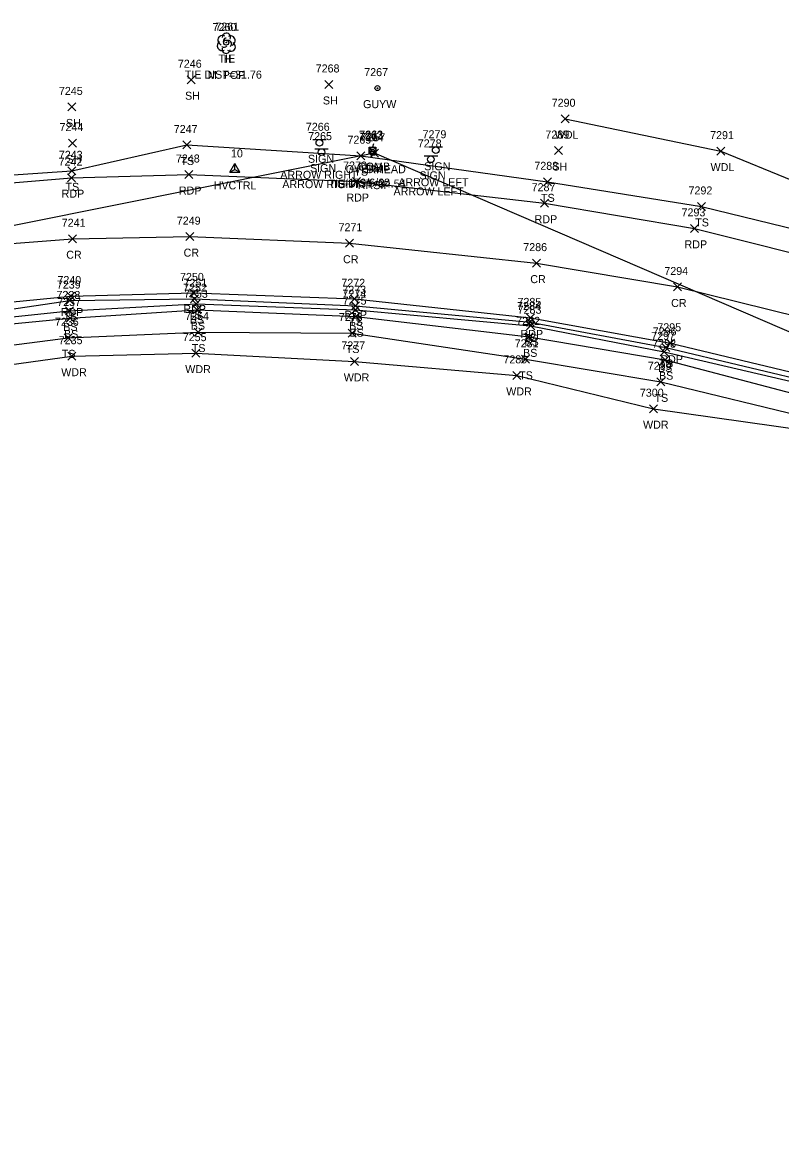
# Model space of a CAD drawing. Extents: x 1611797 to 1633212, y 298978 to 305475.
# Drawn here: x 1624612.9 to 1624802.3, y 304294.5 to 304575.5 of the extents above; entities that cross this region are included whole.
import ezdxf

# ---------------------------------------------------------------- set-up
doc = ezdxf.new("R2010")
doc.units = 0
for name, color, linetype in [('C_A', 7, 'Continuous'), ('C_C', 7, 'Continuous'), ('C_I', 7, 'Continuous'), ('CBP', 7, 'Continuous'), ('CPBM', 7, 'Continuous'), ('CPSM', 7, 'Continuous'), ('L_A', 7, 'Continuous'), ('L_C', 7, 'Continuous'), ('L_I', 7, 'Continuous'), ('L_TIC', 7, 'Continuous'), ('LAWA', 7, 'Continuous'), ('LELB', 7, 'Continuous'), ('LTD', 7, 'Continuous'), ('P_A', 7, 'Continuous'), ('P_I', 7, 'Continuous'), ('P_TIC', 7, 'Continuous'), ('PET', 7, 'Continuous'), ('PRC', 7, 'Continuous'), ('S_A', 7, 'Continuous'), ('S_C', 7, 'Continuous'), ('S_I', 7, 'Continuous'), ('SSGN', 7, 'Continuous'), ('U_A', 7, 'Continuous'), ('U_C', 7, 'Continuous'), ('U_I', 7, 'Continuous'), ('U_TIC', 7, 'Continuous'), ('UCO', 7, 'Continuous'), ('UP', 7, 'Continuous'), ('UPGW', 7, 'Continuous')]:
    doc.layers.add(name, color=color, linetype=linetype)

msp = doc.modelspace()

# ---------------------------------------------------------------- linework, layer by layer
at = {"layer": 'CBP'}
for centre, radius in [((1624663.81, 304570.47), 0.625), ((1624663.81, 304570.47), 0.0833), ((1624700.23, 304543.24), 0.625), ((1624700.23, 304543.24), 0.0833)]:
    msp.add_circle(centre, radius, dxfattribs=at)
at = {"layer": 'CPBM'}
for p, q in [((1624699.94, 304542.34), (1624699.94, 304543.34)), ((1624699.94, 304543.34), (1624700.94, 304543.34)), ((1624700.94, 304542.34), (1624699.94, 304542.34)), ((1624700.45, 304542.84), (1624700.45, 304542.84)), ((1624700.45, 304542.84), (1624700.45, 304542.84)), ((1624700.94, 304543.34), (1624700.94, 304542.34))]:
    msp.add_line(p, q, dxfattribs=at)
at = {"layer": 'CPSM'}
for p, q in [((1624664.73, 304538.06), (1624665.98, 304540.22)), ((1624664.73, 304538.06), (1624665.98, 304538.78)), ((1624664.73, 304538.06), (1624667.23, 304538.06)), ((1624667.23, 304538.06), (1624665.98, 304540.22)), ((1624665.98, 304538.78), (1624665.98, 304540.22)), ((1624665.98, 304538.78), (1624665.98, 304538.78)), ((1624665.98, 304538.78), (1624667.23, 304538.06))]:
    msp.add_line(p, q, dxfattribs=at)
at = {"layer": 'L_TIC'}
for points in [[(1624654.03, 304560.19), (1624656.03, 304562.19)], [(1624656.03, 304560.19), (1624654.03, 304562.19)], [(1624688.46, 304559.01), (1624690.46, 304561.01)], [(1624690.46, 304559.01), (1624688.46, 304561.01)], [(1624624.26, 304553.39), (1624626.26, 304555.39)], [(1624626.26, 304553.39), (1624624.26, 304555.39)], [(1624747.45, 304550.44), (1624749.45, 304552.44)], [(1624749.45, 304550.44), (1624747.45, 304552.44)], [(1624624.42, 304544.36), (1624626.42, 304546.36)], [(1624626.42, 304544.36), (1624624.42, 304546.36)], [(1624652.95, 304543.88), (1624654.95, 304545.88)], [(1624654.95, 304543.88), (1624652.95, 304545.88)], [(1624745.81, 304542.5), (1624747.81, 304544.5)], [(1624747.81, 304542.5), (1624745.81, 304544.5)], [(1624786.38, 304542.34), (1624788.38, 304544.34)], [(1624788.38, 304542.34), (1624786.38, 304544.34)], [(1624696.41, 304541.2), (1624698.41, 304543.2)], [(1624698.41, 304541.2), (1624696.41, 304543.2)], [(1624624.23, 304537.42), (1624626.23, 304539.42)], [(1624626.23, 304537.42), (1624624.23, 304539.42)], [(1624743.04, 304534.67), (1624745.04, 304536.67)], [(1624745.04, 304534.67), (1624743.04, 304536.67)], [(1624781.56, 304528.52), (1624783.56, 304530.52)], [(1624783.56, 304528.52), (1624781.56, 304530.52)], [(1624623.74, 304504.99), (1624625.74, 304506.99)], [(1624625.74, 304504.99), (1624623.74, 304506.99)], [(1624654.84, 304505.46), (1624656.84, 304507.46)], [(1624656.84, 304505.46), (1624654.84, 304507.46)], [(1624623.64, 304502.4), (1624625.64, 304504.4)], [(1624625.64, 304502.4), (1624623.64, 304504.4)], [(1624655.25, 304504.2), (1624657.25, 304506.2)], [(1624657.25, 304504.2), (1624655.25, 304506.2)], [(1624655.5, 304502.69), (1624657.5, 304504.69)], [(1624657.5, 304502.69), (1624655.5, 304504.69)], [(1624695.07, 304503.7), (1624697.07, 304505.7)], [(1624697.07, 304503.7), (1624695.07, 304505.7)], [(1624695.08, 304502.68), (1624697.08, 304504.68)], [(1624697.08, 304502.68), (1624695.08, 304504.68)], [(1624623.83, 304500.63), (1624625.83, 304502.63)], [(1624625.83, 304500.63), (1624623.83, 304502.63)], [(1624695.15, 304500.97), (1624697.15, 304502.97)], [(1624697.15, 304500.97), (1624695.15, 304502.97)], [(1624738.71, 304499.63), (1624740.71, 304501.63)], [(1624740.71, 304499.63), (1624738.71, 304501.63)], [(1624655.79, 304497.13), (1624657.79, 304499.13)], [(1624657.79, 304497.13), (1624655.79, 304499.13)], [(1624694.25, 304496.88), (1624696.25, 304498.88)], [(1624696.25, 304496.88), (1624694.25, 304498.88)], [(1624738.86, 304498.7), (1624740.86, 304500.7)], [(1624740.86, 304498.7), (1624738.86, 304500.7)], [(1624623.32, 304495.68), (1624625.32, 304497.68)], [(1624625.32, 304495.68), (1624623.32, 304497.68)], [(1624738.52, 304495.92), (1624740.52, 304497.92)], [(1624740.52, 304495.92), (1624738.52, 304497.92)], [(1624624.21, 304491.09), (1624626.21, 304493.09)], [(1624626.21, 304491.09), (1624624.21, 304493.09)], [(1624655.2, 304491.85), (1624657.2, 304493.85)], [(1624657.2, 304491.85), (1624655.2, 304493.85)], [(1624772.24, 304492.17), (1624774.24, 304494.17)], [(1624774.24, 304492.17), (1624772.24, 304494.17)], [(1624772.65, 304493.28), (1624774.65, 304495.28)], [(1624774.65, 304493.28), (1624772.65, 304495.28)], [(1624694.81, 304489.79), (1624696.81, 304491.79)], [(1624696.81, 304489.79), (1624694.81, 304491.79)], [(1624737.57, 304490.31), (1624739.57, 304492.31)], [(1624739.57, 304490.31), (1624737.57, 304492.31)], [(1624772.49, 304490.22), (1624774.49, 304492.22)], [(1624774.49, 304490.22), (1624772.49, 304492.22)], [(1624735.39, 304486.29), (1624737.39, 304488.29)], [(1624737.39, 304486.29), (1624735.39, 304488.29)], [(1624771.39, 304484.68), (1624773.39, 304486.68)], [(1624773.39, 304484.68), (1624771.39, 304486.68)], [(1624769.57, 304477.97), (1624771.57, 304479.97)], [(1624771.57, 304477.97), (1624769.57, 304479.97)]]:
    msp.add_lwpolyline(points, dxfattribs=at)
at = {"layer": 'LAWA'}
for points in [[(1624748.45, 304551.44), (1624787.38, 304543.34), (1624823.14, 304528.71), (1624850.17, 304522.3), (1624853.57, 304513.81), (1624881.17, 304506.87), (1624890.09, 304507.89)], [(1624186.93, 304294.55), (1624240.75, 304330.36), (1624281.9, 304359.85), (1624320.17, 304387.37), (1624354.03, 304407.62), (1624397.63, 304429.96), (1624419.55, 304440), (1624447.61, 304454.04), (1624487.94, 304466.98), (1624522.27, 304474.07), (1624560.79, 304484.56), (1624594.39, 304487.85), (1624625.21, 304492.09), (1624656.2, 304492.85), (1624695.81, 304490.79), (1624736.39, 304487.29), (1624770.57, 304478.97), (1624808.86, 304473.48), (1624838.37, 304462.56)]]:
    msp.add_lwpolyline(points, dxfattribs=at)
at = {"layer": 'LELB'}
for points in [[(1624095.54, 304298.86), (1624107.13, 304308.7), (1624163.15, 304341.2), (1624211.36, 304376.85), (1624256.11, 304405.01), (1624295.12, 304429.63), (1624332.27, 304455.09), (1624374.78, 304478.34), (1624401.92, 304484.81), (1624434.05, 304498.5), (1624472.98, 304511.84), (1624506.38, 304522.93), (1624552.27, 304533.91), (1624584.91, 304535.68), (1624625.23, 304538.42), (1624653.95, 304544.88), (1624697.41, 304542.2), (1624744.04, 304535.67), (1624782.56, 304529.52), (1624820.4, 304520.29), (1624849.23, 304510.65), (1624882.95, 304501.96), (1624884.04, 304505.26)], [(1624591.53, 304501.1), (1624624.74, 304505.99), (1624655.84, 304506.46), (1624696.07, 304504.7), (1624739.71, 304500.63), (1624773.65, 304494.28), (1624812.76, 304484.93), (1624846.39, 304471.72), (1624867.21, 304466.43), (1624870.99, 304464.56), (1624891.01, 304459.74), (1624929.18, 304447.55), (1624970.46, 304434.74), (1624996.01, 304426.85), (1624996.68, 304422.22), (1624995.86, 304419.24)], [(1624592.05, 304499.97), (1624624.64, 304503.4), (1624656.25, 304505.2), (1624696.08, 304503.68), (1624739.86, 304499.7), (1624773.24, 304493.17), (1624812.21, 304484.07), (1624846.02, 304470.11), (1624865.08, 304464.01), (1624867.08, 304465.35), (1624869.04, 304465.16), (1624872.58, 304461.94), (1624890.51, 304457.26), (1624928.2, 304445.43), (1624968.82, 304432.65), (1624994.52, 304424.34), (1624993.66, 304421.67)], [(1624592, 304498.44), (1624624.83, 304501.63), (1624656.5, 304503.69), (1624696.15, 304501.97), (1624739.52, 304496.92), (1624773.49, 304491.22), (1624811.42, 304481.22), (1624846.39, 304465.41), (1624865.51, 304459.43), (1624871.86, 304458.37), (1624889.48, 304454.05), (1624927.42, 304442.45), (1624968.08, 304430.75), (1624993.66, 304421.67)], [(1624184.93, 304301.87), (1624278.34, 304363.53), (1624318.33, 304391.37), (1624353.31, 304411.71), (1624393.58, 304434.55), (1624417.55, 304442.42), (1624424.34, 304448.67), (1624448.61, 304456.57), (1624487.04, 304470.17), (1624519.68, 304481.19), (1624560.46, 304490.23), (1624593.88, 304492.76), (1624624.32, 304496.68), (1624656.79, 304498.13), (1624695.25, 304497.88), (1624738.57, 304491.31), (1624772.39, 304485.68), (1624810.08, 304476.48), (1624844.46, 304462.44), (1624886.48, 304449.94), (1624926.51, 304437.94), (1624967.18, 304426.7), (1624995.86, 304419.24)]]:
    msp.add_lwpolyline(points, dxfattribs=at)
at = {"layer": 'LTD'}
msp.add_line((1624663.8, 304570.37), (1624663.8, 304570.37), dxfattribs=at)
msp.add_line((1624663.8, 304570.37), (1624663.8, 304570.37), dxfattribs=at)
msp.add_arc((1624663.84, 304571.8), 1.05, 335.5272, 180.9563, dxfattribs=at)
for centre, major_axis, ratio, start_param, end_param in [((1624663.01, 304571.03), (1.21, -0.51), 0.895232, 1.570796, 4.712389), ((1624663.59, 304570.82), (-0.208, -0.792), 0.645439, 3.141593, 6.283185), ((1624664.84, 304570.95), (-1.14, -0.48), 0.949671, 1.570796, 4.712389), ((1624662.71, 304569.66), (0.58, -1.04), 0.959034, 3.141593, 6.283185), ((1624663.8, 304568.87), (0.26, 1.06), 0.942809, 1.570796, 4.712389), ((1624663.34, 304569.62), (-0.625, -0.083), 0.423636, 0, 3.141593), ((1624664.3, 304570.2), (-0.5, 0.667), 0.989748, 3.141593, 6.283185), ((1624664.8, 304569.53), (-1.09, 0.79), 0.841452, 1.570796, 4.712389)]:
    msp.add_ellipse(centre, major_axis=major_axis, ratio=ratio, start_param=start_param, end_param=end_param, dxfattribs=at)
at = {"layer": 'P_TIC'}
for points in [[(1624653.48, 304536.5), (1624655.48, 304538.5)], [(1624655.48, 304536.5), (1624653.48, 304538.5)], [(1624624.18, 304535.71), (1624626.18, 304537.71)], [(1624626.18, 304535.71), (1624624.18, 304537.71)], [(1624695.33, 304534.75), (1624697.33, 304536.75)], [(1624697.33, 304534.75), (1624695.33, 304536.75)], [(1624742.35, 304529.33), (1624744.35, 304531.33)], [(1624744.35, 304529.33), (1624742.35, 304531.33)], [(1624779.81, 304523.04), (1624781.81, 304525.04)], [(1624781.81, 304523.04), (1624779.81, 304525.04)], [(1624624.39, 304520.45), (1624626.39, 304522.45)], [(1624626.39, 304520.45), (1624624.39, 304522.45)], [(1624653.72, 304520.97), (1624655.72, 304522.97)], [(1624655.72, 304520.97), (1624653.72, 304522.97)], [(1624693.56, 304519.32), (1624695.56, 304521.32)], [(1624695.56, 304519.32), (1624693.56, 304521.32)], [(1624740.33, 304514.35), (1624742.33, 304516.35)], [(1624742.33, 304514.35), (1624740.33, 304516.35)], [(1624775.51, 304508.39), (1624777.51, 304510.39)], [(1624777.51, 304508.39), (1624775.51, 304510.39)], [(1624623.98, 304506.12), (1624625.98, 304508.12)], [(1624625.98, 304506.12), (1624623.98, 304508.12)], [(1624654.59, 304506.9), (1624656.59, 304508.9)], [(1624656.59, 304506.9), (1624654.59, 304508.9)], [(1624694.82, 304505.43), (1624696.82, 304507.43)], [(1624696.82, 304505.43), (1624694.82, 304507.43)], [(1624738.83, 304500.66), (1624740.83, 304502.66)], [(1624740.83, 304500.66), (1624738.83, 304502.66)], [(1624773.76, 304494.32), (1624775.76, 304496.32)], [(1624775.76, 304494.32), (1624773.76, 304496.32)]]:
    msp.add_lwpolyline(points, dxfattribs=at)
at = {"layer": 'PET'}
for points in [[(1624214.6, 304372.95), (1624258.69, 304401.17), (1624298.33, 304425.53), (1624336.86, 304448), (1624379.58, 304470.59), (1624404.49, 304482.1), (1624435.34, 304495.11), (1624473.75, 304508.46), (1624507.92, 304518.4), (1624553.76, 304528.58), (1624585.04, 304533.35), (1624625.18, 304536.71), (1624654.48, 304537.5), (1624696.33, 304535.75), (1624743.35, 304530.33), (1624780.81, 304524.04), (1624819.04, 304514.44), (1624851.35, 304505.26), (1624901.43, 304489.14), (1624942.08, 304475.33), (1624984.5, 304461.2), (1625019.22, 304449.6)], [(1624590.8, 304503.8), (1624624.98, 304507.12), (1624655.59, 304507.9), (1624695.82, 304506.43), (1624739.83, 304501.66), (1624774.76, 304495.32), (1624812.69, 304486.29), (1624847.68, 304476.49), (1624891.68, 304462.36), (1624930.52, 304450.28), (1624971, 304436.61), (1624996.18, 304427.92), (1625031.18, 304416.05)]]:
    msp.add_lwpolyline(points, dxfattribs=at)
at = {"layer": 'PRC'}
msp.add_lwpolyline([(1624172.24, 304325.39), (1624222.29, 304360.15), (1624264.64, 304387.45), (1624305.78, 304412.86), (1624342.45, 304434.67), (1624384.5, 304455.76), (1624409.7, 304467.33), (1624440.42, 304480.07), (1624477.67, 304493.55), (1624512.04, 304503.84), (1624556.26, 304513.41), (1624588.6, 304518.56), (1624625.39, 304521.45), (1624654.72, 304521.97), (1624694.56, 304520.32), (1624741.33, 304515.35), (1624776.51, 304509.39), (1624814.64, 304500.05), (1624847.34, 304490.65), (1624897.27, 304475.63), (1624938.08, 304462.27), (1624974.99, 304449.94), (1625014.51, 304436.37)], dxfattribs=at)
at = {"layer": 'SSGN'}
for p, q in [((1624685.43, 304546.29), (1624688.76, 304546.29)), ((1624685.95, 304543.94), (1624689.28, 304543.94)), ((1624687.07, 304545.45), (1624687.07, 304545.45)), ((1624714.49, 304544.41), (1624717.82, 304544.41)), ((1624716.14, 304543.58), (1624716.14, 304543.58)), ((1624687.6, 304543.11), (1624687.6, 304543.11)), ((1624713.29, 304542.13), (1624716.63, 304542.13)), ((1624714.94, 304541.3), (1624714.94, 304541.3))]:
    msp.add_line(p, q, dxfattribs=at)
for centre in [(1624687.07, 304545.45), (1624687.6, 304543.11), (1624716.14, 304543.58), (1624714.94, 304541.3)]:
    msp.add_circle(centre, 0.833, dxfattribs=at)
at = {"layer": 'U_TIC'}
for points in [[(1624699.84, 304541.82), (1624701.84, 304543.82)], [(1624701.84, 304541.82), (1624699.84, 304543.82)]]:
    msp.add_lwpolyline(points, dxfattribs=at)
at = {"layer": 'UCO'}
msp.add_lwpolyline([(1624859.31, 304474.49), (1624700.84, 304542.82), (1624591.7, 304520.94), (1624421.25, 304489.36)], dxfattribs=at)
at = {"layer": 'UP'}
for p, q in [((1624699.51, 304542.64), (1624699.51, 304544.31)), ((1624699.51, 304544.31), (1624701.17, 304544.31)), ((1624700.59, 304545.14), (1624700.34, 304544.31)), ((1624700.34, 304543.48), (1624700.34, 304543.48)), ((1624701.17, 304544.31), (1624701.17, 304542.64)), ((1624701.17, 304542.64), (1624699.51, 304542.64)), ((1624700.09, 304541.81), (1624700.34, 304542.64))]:
    msp.add_line(p, q, dxfattribs=at)
msp.add_circle((1624700.34, 304543.48), 0.833, dxfattribs=at)
at = {"layer": 'UPGW'}
for radius in [0.625, 0.0833]:
    msp.add_circle((1624701.59, 304559.09), radius, dxfattribs=at)

# ---------------------------------------------------------------- texts
at = {"layer": 'C_A'}
for s, p in [('TIE', (1624661.89, 304565.47)), ('TIE', (1624698.31, 304538.24)), ('BM', (1624698.76, 304537.84)), ('HVCTRL', (1624660.67, 304533.78))]:
    msp.add_text(s, height=2, dxfattribs=at).set_placement(p)
at = {"layer": 'C_C'}
for s, p in [('TIE DIST=31.76', (1624653.45, 304561.47)), ('TIE DIST=34.54', (1624689.37, 304534.24)), ('RRSIP', (1624696.66, 304533.84))]:
    msp.add_text(s, height=2, dxfattribs=at).set_placement(p)
at = {"layer": 'C_I'}
for s, p in [('7261', (1624661.07, 304573.47)), ('7262', (1624696.92, 304546.24)), ('7264', (1624697.14, 304545.84)), ('10', (1624664.99, 304541.78))]:
    msp.add_text(s, height=2, dxfattribs=at).set_placement(p)
at = {"layer": 'L_A'}
for s, p in [('H', (1624663.23, 304565.37)), ('SH', (1624653.52, 304556.19)), ('SH', (1624687.95, 304555.01)), ('SH', (1624623.75, 304549.39)), ('WDL', (1624745.87, 304546.44)), ('SH', (1624623.91, 304540.36)), ('TS', (1624652.36, 304539.88)), ('TS', (1624695.82, 304537.2)), ('SH', (1624745.3, 304538.5)), ('WDL', (1624784.8, 304538.34)), ('TS', (1624623.64, 304533.42)), ('TS', (1624742.45, 304530.67)), ('TS', (1624780.97, 304524.52)), ('TS', (1624623.15, 304500.99)), ('TS', (1624654.25, 304501.46)), ('BS', (1624654.7, 304500.2)), ('TS', (1624694.48, 304499.7)), ('BS', (1624623.09, 304498.4)), ('BS', (1624623.27, 304496.63)), ('BS', (1624654.94, 304498.69)), ('BS', (1624694.52, 304498.68)), ('BS', (1624694.59, 304496.97)), ('TS', (1624738.12, 304495.63)), ('BS', (1624738.3, 304494.7)), ('TS', (1624622.72, 304491.68)), ('TS', (1624655.2, 304493.13)), ('TS', (1624693.66, 304492.88)), ('BS', (1624737.96, 304491.92)), ('BS', (1624771.68, 304488.17)), ('TS', (1624772.06, 304489.28)), ('WDR', (1624622.57, 304487.09)), ('WDR', (1624653.56, 304487.85)), ('WDR', (1624693.17, 304485.79)), ('TS', (1624736.98, 304486.31)), ('BS', (1624771.93, 304486.22)), ('WDR', (1624733.75, 304482.29)), ('TS', (1624770.8, 304480.68)), ('WDR', (1624767.93, 304473.97))]:
    msp.add_text(s, height=2, dxfattribs=at).set_placement(p)
at = {"layer": 'L_C'}
msp.add_text('M. POP', height=2, dxfattribs=at).set_placement((1624659.21, 304561.37))
at = {"layer": 'L_I'}
for s, p in [('7260', (1624660.4, 304573.37)), ('7246', (1624651.72, 304564.19)), ('7268', (1624686.15, 304563.01)), ('7245', (1624622, 304557.39)), ('7290', (1624745.11, 304554.44)), ('7244', (1624622.16, 304548.36)), ('7247', (1624650.69, 304547.88)), ('7269', (1624694.09, 304545.2)), ('7289', (1624743.54, 304546.5)), ('7291', (1624784.69, 304546.34)), ('7243', (1624621.97, 304541.42)), ('7288', (1624740.78, 304538.67)), ('7292', (1624779.3, 304532.52)), ('7239', (1624621.48, 304508.99)), ('7252', (1624652.99, 304508.2)), ('7251', (1624653.15, 304509.46)), ('7273', (1624692.81, 304507.7)), ('7238', (1624621.39, 304506.4)), ('7253', (1624653.24, 304506.69)), ('7274', (1624692.82, 304506.68)), ('7275', (1624692.89, 304504.97)), ('7237', (1624621.57, 304504.63)), ('7284', (1624736.45, 304503.63)), ('7283', (1624736.6, 304502.7)), ('7236', (1624621, 304499.68)), ('7254', (1624653.53, 304501.13)), ('7276', (1624691.93, 304500.88)), ('7282', (1624736.26, 304499.92)), ('7296', (1624770.34, 304497.28)), ('7235', (1624621.95, 304495.09)), ('7255', (1624652.94, 304495.85)), ('7277', (1624692.55, 304493.79)), ('7281', (1624735.88, 304494.31)), ('7297', (1624769.98, 304496.17)), ('7298', (1624770.23, 304494.22)), ('7280', (1624733.04, 304490.29)), ('7299', (1624769.12, 304488.68)), ('7300', (1624767.14, 304481.97))]:
    msp.add_text(s, height=2, dxfattribs=at).set_placement(p)
at = {"layer": 'P_A'}
for s, p in [('RDP', (1624622.67, 304531.71)), ('RDP', (1624651.97, 304532.5)), ('RDP', (1624693.82, 304530.75)), ('RDP', (1624740.84, 304525.33)), ('RDP', (1624778.3, 304519.04)), ('CR', (1624623.83, 304516.45)), ('CR', (1624653.15, 304516.97)), ('CR', (1624692.99, 304515.32)), ('CR', (1624739.76, 304510.35)), ('RDP', (1624622.47, 304502.12)), ('RDP', (1624653.08, 304502.9)), ('CR', (1624774.95, 304504.39)), ('RDP', (1624693.31, 304501.43)), ('RDP', (1624737.32, 304496.66)), ('RDP', (1624772.25, 304490.32))]:
    msp.add_text(s, height=2, dxfattribs=at).set_placement(p)
at = {"layer": 'P_I'}
for s, p in [('7242', (1624621.92, 304539.71)), ('7248', (1624651.23, 304540.5)), ('7270', (1624692.99, 304538.75)), ('7287', (1624740.1, 304533.33)), ('7249', (1624651.45, 304524.97)), ('7293', (1624777.55, 304527.04)), ('7241', (1624622.7, 304524.45)), ('7271', (1624691.86, 304523.32)), ('7286', (1624738.01, 304518.35)), ('7250', (1624652.25, 304510.9)), ('7294', (1624773.25, 304512.39)), ('7240', (1624621.63, 304510.12)), ('7272', (1624692.56, 304509.43)), ('7285', (1624736.57, 304504.66)), ('7295', (1624771.5, 304498.32))]:
    msp.add_text(s, height=2, dxfattribs=at).set_placement(p)
at = {"layer": 'S_A'}
for p in [(1624684.21, 304540.43), (1624684.73, 304538.09), (1624712.08, 304536.28), (1624713.27, 304538.56)]:
    msp.add_text('SIGN', height=2, dxfattribs=at).set_placement(p)
at = {"layer": 'S_C'}
for s, p in [('ARROW RIGHT', (1624677.3, 304536.43)), ('ARROW RIGHT', (1624677.82, 304534.09)), ('ARROW LEFT', (1624706.79, 304534.56)), ('ARROW LEFT', (1624705.59, 304532.28))]:
    msp.add_text(s, height=2, dxfattribs=at).set_placement(p)
at = {"layer": 'S_I'}
for s, p in [('7266', (1624683.69, 304548.43)), ('7265', (1624684.27, 304546.09)), ('7278', (1624711.66, 304544.28)), ('7279', (1624712.85, 304546.56))]:
    msp.add_text(s, height=2, dxfattribs=at).set_placement(p)
at = {"layer": 'U_A'}
for s, p in [('GUYW', (1624697.98, 304554.09)), ('OVERHEAD', (1624693.65, 304537.82)), ('COMB', (1624696.72, 304538.48))]:
    msp.add_text(s, height=2, dxfattribs=at).set_placement(p)
at = {"layer": 'U_C'}
msp.add_text('#179/6/60', height=2, dxfattribs=at).set_placement((1624692.82, 304534.48))
at = {"layer": 'U_I'}
for s, p in [('7267', (1624698.28, 304562.09)), ('7263', (1624697.03, 304546.48)), ('7257', (1624697.58, 304545.82))]:
    msp.add_text(s, height=2, dxfattribs=at).set_placement(p)

doc.saveas('drawing.dxf')
